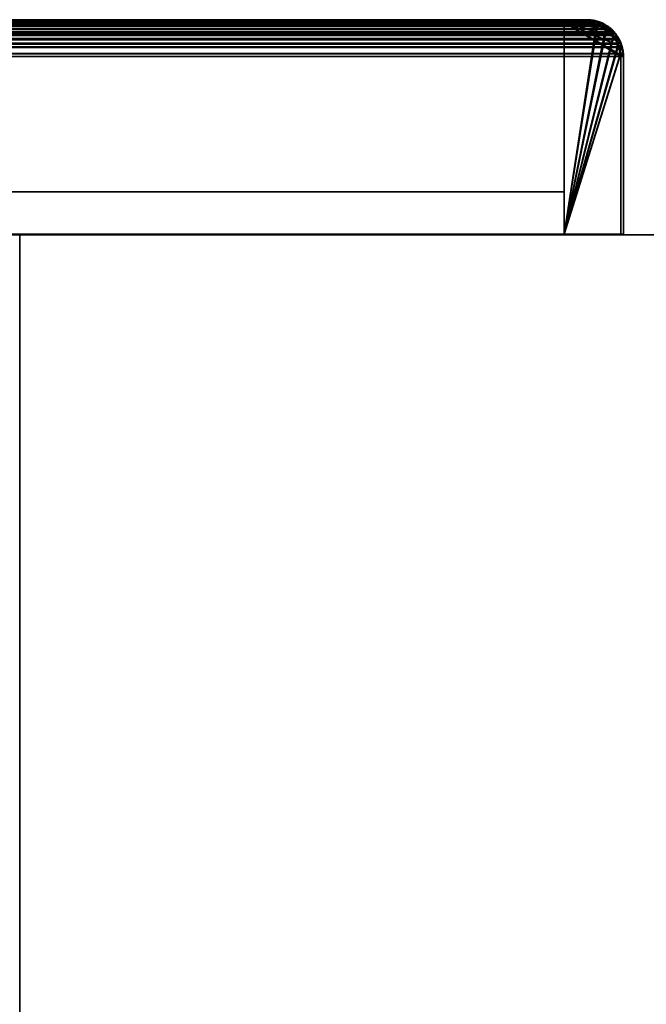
# Model space of a CAD drawing. Header units: millimetres. Extents: x -490 to 6690, y -115 to 132.
# Tile 597 of 656: x 3440 to 3496, y 45 to 132. Entities that reach past the tile are written whole.
import ezdxf

# ---------------------------------------------------------------- set-up
doc = ezdxf.new("R2010")
doc.units = ezdxf.units.MM
doc.layers.add('151', color=7, linetype='Continuous', true_color=0xffffff)

# ---------------------------------------------------------------- blocks, each defined once
blk = doc.blocks.new('UG_SURFACE_003')
at = {"layer": '151', "color": 252, "linetype": 'Continuous', "lineweight": 35}
for points in [[(2410, 113.2, 2202), (3590, 113.2, 2202), (3440, 113.2, 2052), (2560, 113.2, 2052)], [(3590, -6.2, 2202), (3590, 113.2, 2202), (2410, 113.2, 2202), (2410, -6.2, 2202)], [(2560, -6.2, 2052), (2560, 113.2, 2052), (3440, 113.2, 2052), (3440, -6.2, 2052)], [(3440, -6.2, -8), (3440, 113.2, -8), (3590, 113.2, -8), (3590, -6.2, -8)], [(3440, -6.2, 2052), (3440, 113.2, 2052), (3440, 113.2, -8), (3440, -6.2, -8)], [(3590, 113.2, 2202), (3590, 113.2, -8), (3440, 113.2, -8), (3440, 113.2, 2052)]]:
    blk.add_3dface(points, dxfattribs=at)
blk = doc.blocks.new('UG_SURFACE_227')
at = {"layer": '151', "color": 7, "linetype": 'Continuous', "lineweight": 35}
for points in [[(3492.362, 131.102, 2099.362), (2507.634, 131.1, 2099.366), (2508.39, 131.674, 2098.61)], [(2507.965, 131.66, 2099.035), (3492.035, 131.645, 2099.035), (3491.341, 132.061, 2098.341)], [(2508.277, 131.897, 2098.723), (2507.965, 131.66, 2099.035), (3491.341, 132.061, 2098.341)], [(2508.277, 131.897, 2098.723), (3491.341, 132.061, 2098.341), (3491.186, 132.088, 2098.186)], [(3491.186, 132.088, 2098.186), (2508.821, 132.028, 2098.178), (2508.277, 131.897, 2098.723)], [(3492.27, 131.217, 2099.271), (2508.39, 131.674, 2098.61), (2508.651, 131.737, 2098.348)], [(3492.27, 131.217, 2099.271), (3492.362, 131.102, 2099.362), (2508.39, 131.674, 2098.61)], [(2508.651, 131.737, 2098.348), (2509.75, 132, 2097.25), (3490.25, 132, 2097.25)], [(3490.25, 132, 2097.25), (3491.257, 131.826, 2098.257), (2508.651, 131.737, 2098.348)], [(3491.257, 131.826, 2098.257), (3491.35, 131.77, 2098.35), (2508.651, 131.737, 2098.348)], [(2508.651, 131.737, 2098.348), (3491.35, 131.77, 2098.35), (3492.27, 131.217, 2099.271)], [(2508.821, 132.028, 2098.178), (3491.186, 132.088, 2098.186), (3490.25, 132.25, 2097.25)], [(3490.25, 132.25, 2097.25), (2509.75, 132.25, 2097.25), (2508.821, 132.028, 2098.178)], [(3490.25, 132.25, 2097.25), (3416.25, 132.25, 2023.25), (2583.75, 132.25, 2023.25), (2509.75, 132.25, 2097.25)], [(3490.25, 132, 2097.25), (2509.75, 132, 2097.25), (2583.75, 132, 2023.25), (3416.25, 132, 2023.25)], [(3490.25, 132, 2097.25), (3416.25, 132, 2023.25), (3416.25, 132.25, 2023.25), (3490.25, 132.25, 2097.25)], [(3491.257, 131.826, 2098.257), (3490.25, 132, 2097.25), (3490.25, 132.25, 2097.25), (3491.186, 132.088, 2098.186)], [(3491.186, 132.088, 2098.186), (3491.341, 132.061, 2098.341), (3491.257, 131.826, 2098.257)], [(3491.35, 131.77, 2098.35), (3491.257, 131.826, 2098.257), (3491.341, 132.061, 2098.341)], [(3492.27, 131.217, 2099.271), (3491.35, 131.77, 2098.35), (3491.341, 132.061, 2098.341), (3492.035, 131.645, 2099.035)], [(3492.764, 130.994, 2099.764), (2507.23, 131.011, 2099.771), (2506.821, 130.408, 2100.179)], [(2506.821, 130.408, 2100.179), (3493.081, 130.596, 2100.081), (3492.764, 130.994, 2099.764)], [(2507.046, 130.299, 2099.954), (2507.54, 131.029, 2099.46), (3492.863, 130.473, 2099.864)], [(2507.356, 131.198, 2099.644), (2507.23, 131.011, 2099.771), (3492.764, 130.994, 2099.764)], [(3492.035, 131.645, 2099.035), (2507.965, 131.66, 2099.035), (2507.356, 131.198, 2099.644)], [(2507.356, 131.198, 2099.644), (3492.439, 131.402, 2099.439), (3492.035, 131.645, 2099.035)], [(2507.356, 131.198, 2099.644), (3492.764, 130.994, 2099.764), (3492.439, 131.402, 2099.439)], [(3492.863, 130.473, 2099.864), (2507.54, 131.029, 2099.46), (2507.634, 131.1, 2099.366)], [(2507.634, 131.1, 2099.366), (3492.362, 131.102, 2099.362), (3492.863, 130.473, 2099.864)], [(3492.035, 131.645, 2099.035), (3492.439, 131.402, 2099.439), (3492.27, 131.217, 2099.271)], [(3492.362, 131.102, 2099.362), (3492.27, 131.217, 2099.271), (3492.439, 131.402, 2099.439)], [(3492.439, 131.402, 2099.439), (3492.764, 130.994, 2099.764), (3492.863, 130.473, 2099.864), (3492.362, 131.102, 2099.362)], [(3492.764, 130.994, 2099.764), (3493.081, 130.596, 2100.081), (3492.863, 130.473, 2099.864)], [(3493.26, 130.161, 2100.26), (2506.74, 130.165, 2100.26), (2506.559, 129.619, 2100.441)], [(2506.559, 129.619, 2100.441), (3493.387, 129.85, 2100.387), (3493.26, 130.161, 2100.26)], [(2506.74, 130.165, 2100.26), (3493.26, 130.161, 2100.26), (3493.081, 130.596, 2100.081)], [(2506.821, 130.408, 2100.179), (2506.74, 130.165, 2100.26), (3493.081, 130.596, 2100.081)], [(2506.805, 129.571, 2100.195), (2506.977, 130.091, 2100.023), (3493.022, 130.087, 2100.022)], [(3493.022, 130.087, 2100.022), (3493.145, 129.785, 2100.146), (2506.805, 129.571, 2100.195)], [(3492.863, 130.473, 2099.864), (2506.977, 130.091, 2100.023), (2507.046, 130.299, 2099.954)], [(3492.863, 130.473, 2099.864), (3493.022, 130.087, 2100.022), (2506.977, 130.091, 2100.023)], [(3493.022, 130.087, 2100.022), (3492.863, 130.473, 2099.864), (3493.081, 130.596, 2100.081), (3493.26, 130.161, 2100.26)], [(3493.26, 130.161, 2100.26), (3493.387, 129.85, 2100.387), (3493.145, 129.785, 2100.146), (3493.022, 130.087, 2100.022)], [(3493.466, 129.252, 2100.466), (2506.525, 129.256, 2100.475), (2506.5, 129, 2100.5)], [(2506.5, 129, 2100.5), (3493.5, 129, 2100.5), (3493.466, 129.252, 2100.466)], [(2506.559, 129.619, 2100.441), (2506.525, 129.256, 2100.475), (3493.466, 129.252, 2100.466)], [(2506.559, 129.619, 2100.441), (3493.466, 129.252, 2100.466), (3493.387, 129.85, 2100.387)], [(3493.25, 129, 2100.25), (2506.75, 129, 2100.25), (2506.805, 129.571, 2100.195)], [(3493.145, 129.785, 2100.146), (3493.25, 129, 2100.25), (2506.805, 129.571, 2100.195)], [(3493.25, 129, 2100.25), (3493.145, 129.785, 2100.146), (3493.387, 129.85, 2100.387), (3493.466, 129.252, 2100.466)], [(3493.466, 129.252, 2100.466), (3493.5, 129, 2100.5), (3493.25, 129, 2100.25)], [(2506.5, 129, 2100.5), (2506.5, 113.25, 2100.5), (3493.5, 113.25, 2100.5), (3493.5, 129, 2100.5)], [(3493.25, 129, 2100.25), (3493.25, 113.25, 2100.25), (2506.75, 113.25, 2100.25), (2506.75, 129, 2100.25)], [(3493.5, 129, 2100.5), (3493.5, 113.25, 2100.5), (3493.25, 113.25, 2100.25), (3493.25, 129, 2100.25)], [(3493.25, 113.25, 2100.25), (3493.5, 113.25, 2100.5), (2506.5, 113.25, 2100.5), (2506.75, 113.25, 2100.25)]]:
    blk.add_3dface(points, dxfattribs=at)
blk = doc.blocks.new('UG_SURFACE_229')
at = {"layer": '151', "color": 14, "linetype": 'Continuous', "lineweight": 35}
for points in [[(2508.102, 131.455, 2098.898), (3491.897, 131.442, 2098.897), (3491.257, 131.826, 2098.257)], [(2508.39, 131.674, 2098.61), (2508.102, 131.455, 2098.898), (3491.257, 131.826, 2098.257)], [(2508.39, 131.674, 2098.61), (3491.257, 131.826, 2098.257), (3491.114, 131.851, 2098.114)], [(3491.114, 131.851, 2098.114), (2508.893, 131.795, 2098.107), (2508.39, 131.674, 2098.61)], [(2508.893, 131.795, 2098.107), (3491.114, 131.851, 2098.114), (3490.25, 132, 2097.25)], [(3490.25, 132, 2097.25), (2509.75, 132, 2097.25), (2508.893, 131.795, 2098.107)], [(3490.25, 132, 2097.25), (3488.25, 132, 2095.25), (2511.75, 132, 2095.25), (2509.75, 132, 2097.25)], [(3488.25, 113.25, 2095.25), (2511.75, 113.25, 2095.25), (2511.75, 132, 2095.25), (3488.25, 132, 2095.25)], [(3488.25, 113.25, 2095.25), (3488.25, 132, 2095.25), (3490.25, 132, 2097.25), (3491.114, 131.851, 2098.114)], [(3491.114, 131.851, 2098.114), (3491.257, 131.826, 2098.257), (3491.897, 131.442, 2098.897), (3488.25, 113.25, 2095.25)], [(3492.57, 130.841, 2099.571), (2507.423, 130.857, 2099.576), (2507.046, 130.299, 2099.954)], [(2507.046, 130.299, 2099.954), (3492.863, 130.473, 2099.864), (3492.57, 130.841, 2099.571)], [(2507.54, 131.029, 2099.46), (2507.423, 130.857, 2099.576), (3492.57, 130.841, 2099.571)], [(3491.897, 131.442, 2098.897), (2508.102, 131.455, 2098.898), (2507.54, 131.029, 2099.46)], [(2507.54, 131.029, 2099.46), (3492.27, 131.217, 2099.271), (3491.897, 131.442, 2098.897)], [(2507.54, 131.029, 2099.46), (3492.57, 130.841, 2099.571), (3492.27, 131.217, 2099.271)], [(3491.897, 131.442, 2098.897), (3492.27, 131.217, 2099.271), (3492.57, 130.841, 2099.571), (3488.25, 113.25, 2095.25)], [(3488.25, 113.25, 2095.25), (3492.57, 130.841, 2099.571), (3492.863, 130.473, 2099.864), (3493.028, 130.071, 2100.028)], [(3493.028, 130.071, 2100.028), (2506.972, 130.075, 2100.028), (2506.805, 129.571, 2100.195)], [(2506.805, 129.571, 2100.195), (3493.145, 129.785, 2100.146), (3493.028, 130.071, 2100.028)], [(2506.972, 130.075, 2100.028), (3493.028, 130.071, 2100.028), (3492.863, 130.473, 2099.864)], [(2507.046, 130.299, 2099.954), (2506.972, 130.075, 2100.028), (3492.863, 130.473, 2099.864)], [(3493.028, 130.071, 2100.028), (3493.145, 129.785, 2100.146), (3493.219, 129.233, 2100.219), (3488.25, 113.25, 2095.25)], [(3493.219, 129.233, 2100.219), (2506.773, 129.236, 2100.227), (2506.75, 129, 2100.25)], [(2506.75, 129, 2100.25), (3493.25, 129, 2100.25), (3493.219, 129.233, 2100.219)], [(2506.805, 129.571, 2100.195), (2506.773, 129.236, 2100.227), (3493.219, 129.233, 2100.219)], [(2506.805, 129.571, 2100.195), (3493.219, 129.233, 2100.219), (3493.145, 129.785, 2100.146)], [(3493.219, 129.233, 2100.219), (3493.25, 129, 2100.25), (3493.25, 113.25, 2100.25), (3488.25, 113.25, 2095.25)], [(2506.75, 129, 2100.25), (2506.75, 113.25, 2100.25), (3493.25, 113.25, 2100.25), (3493.25, 129, 2100.25)], [(3488.25, 113.25, 2095.25), (3493.25, 113.25, 2100.25), (2506.75, 113.25, 2100.25), (2511.75, 113.25, 2095.25)]]:
    blk.add_3dface(points, dxfattribs=at)
blk = doc.blocks.new('UG_SURFACE_230')
at = {"layer": '151', "color": 41, "linetype": 'Continuous', "lineweight": 35}
for points in [[(2511.75, 132, 2095.25), (2511.75, 117, 2095.25), (3488.25, 117, 2095.25), (3488.25, 132, 2095.25)], [(3488.25, 132, 2095.25), (3418.25, 132, 2025.25), (2581.75, 132, 2025.25), (2511.75, 132, 2095.25)], [(3418.25, 132, 2025.25), (3488.25, 132, 2095.25), (3488.25, 117, 2095.25), (3418.25, 117, 2025.25)], [(3418.25, 117, 2025.25), (3488.25, 117, 2095.25), (2511.75, 117, 2095.25), (2581.75, 117, 2025.25)]]:
    blk.add_3dface(points, dxfattribs=at)
blk = doc.blocks.new('UG_SURFACE_232')
at = {"layer": '151', "color": 7, "linetype": 'Continuous', "lineweight": 35}
for points in [[(3415.055, 132.014, -8), (3415.013, 132.005, -8), (3413.98, 131.235, 2020.979)], [(3413.98, 131.235, 2020.979), (3414.691, 131.852, 2021.692), (3415.055, 132.014, -8)], [(3415.013, 132.005, -8), (3414.407, 131.602, -8), (3413.98, 131.235, 2020.979)], [(3414.691, 131.852, 2021.692), (3413.98, 131.235, 2020.979), (3414.229, 131.217, 2021.23), (3415.151, 131.771, 2022.151)], [(3414.548, 131.404, -8), (3415.151, 131.771, 2022.151), (3414.229, 131.217, 2021.23)], [(3415.07, 131.755, -8), (3414.548, 131.404, -8), (3414.407, 131.602, -8), (3415.013, 132.005, -8)], [(3415.151, 131.771, 2022.151), (3414.548, 131.404, -8), (3415.07, 131.755, -8)], [(3414.691, 131.852, 2021.692), (3415.063, 131.947, 2022.063), (3415.055, 132.014, -8)], [(3415.151, 131.771, 2022.151), (3415.063, 131.947, 2022.063), (3414.691, 131.852, 2021.692)], [(3415.149, 131.772, -8), (3415.07, 131.755, -8), (3415.013, 132.005, -8), (3415.055, 132.014, -8)], [(3415.055, 132.014, -8), (3415.274, 132.057, -8), (3415.351, 131.814, -8), (3415.149, 131.772, -8)], [(3415.274, 132.057, -8), (3415.055, 132.014, -8), (3415.063, 131.947, 2022.063)], [(3416.25, 132.25, 2023.25), (3415.063, 131.947, 2022.063), (3415.243, 131.826, 2022.243), (3416.25, 132, 2023.25)], [(3416.25, 132.25, -8), (3415.274, 132.057, -8), (3415.063, 131.947, 2022.063)], [(3415.063, 131.947, 2022.063), (3416.25, 132.25, 2023.25), (3416.25, 132.25, -8)], [(3415.151, 131.771, 2022.151), (3415.243, 131.826, 2022.243), (3415.063, 131.947, 2022.063)], [(3415.07, 131.755, -8), (3415.149, 131.772, -8), (3415.151, 131.771, 2022.151)], [(3415.243, 131.826, 2022.243), (3415.149, 131.772, -8), (3415.351, 131.814, -8)], [(3415.243, 131.826, 2022.243), (3415.151, 131.771, 2022.151), (3415.149, 131.772, -8)], [(3415.351, 131.814, -8), (3416.25, 132, 2023.25), (3415.243, 131.826, 2022.243)], [(3416.25, 132, -8), (3415.351, 131.814, -8), (3415.274, 132.057, -8), (3416.25, 132.25, -8)], [(3415.351, 131.814, -8), (3416.25, 132, -8), (3416.25, 132, 2023.25)], [(3490.25, 132.25, 2097.25), (3490.25, 132.25, -8), (3416.25, 132.25, -8), (3416.25, 132.25, 2023.25)], [(3416.25, 132.25, -8), (3490.25, 132.25, -8), (3490.25, 132, -8), (3416.25, 132, -8)], [(3416.25, 132, 2023.25), (3490.25, 132, 2097.25), (3490.25, 132.25, 2097.25), (3416.25, 132.25, 2023.25)], [(3490.25, 132, 2097.25), (3416.25, 132, 2023.25), (3416.25, 132, -8), (3490.25, 132, -8)], [(3490.413, 131.969, -8), (3490.25, 132, -8), (3490.25, 132.25, -8), (3490.427, 132.216, -8)], [(3490.25, 132.25, 2097.25), (3491.364, 132.039, -8), (3490.427, 132.216, -8)], [(3491.437, 132.026, -8), (3491.364, 132.039, -8), (3490.25, 132.25, 2097.25)], [(3490.25, 132.25, 2097.25), (3491.435, 131.938, 2098.435), (3491.437, 132.026, -8)], [(3490.427, 132.216, -8), (3490.25, 132.25, -8), (3490.25, 132.25, 2097.25)], [(3491.435, 131.938, 2098.435), (3490.25, 132.25, 2097.25), (3490.25, 132, 2097.25), (3491.348, 131.737, 2098.348)], [(3490.413, 131.969, -8), (3491.348, 131.737, 2098.348), (3490.25, 132, 2097.25)], [(3490.25, 132, 2097.25), (3490.25, 132, -8), (3490.413, 131.969, -8)], [(3491.277, 131.803, -8), (3490.413, 131.969, -8), (3490.427, 132.216, -8), (3491.364, 132.039, -8)], [(3491.348, 131.737, 2098.348), (3490.413, 131.969, -8), (3491.277, 131.803, -8)], [(3491.346, 131.79, -8), (3491.277, 131.803, -8), (3491.364, 132.039, -8), (3491.437, 132.026, -8)], [(3491.348, 131.737, 2098.348), (3491.277, 131.803, -8), (3491.346, 131.79, -8)], [(3491.352, 131.786, -8), (3491.346, 131.79, -8), (3491.437, 132.026, -8), (3491.445, 132.02, -8)], [(3491.346, 131.79, -8), (3491.352, 131.786, -8), (3491.348, 131.737, 2098.348)], [(3491.348, 131.737, 2098.348), (3491.61, 131.674, 2098.61), (3491.849, 131.829, 2098.85), (3491.435, 131.938, 2098.435)], [(3491.348, 131.737, 2098.348), (3491.352, 131.786, -8), (3492.045, 131.334, -8)], [(3492.045, 131.334, -8), (3491.61, 131.674, 2098.61), (3491.348, 131.737, 2098.348)], [(3491.445, 132.02, -8), (3492.195, 131.529, -8), (3492.045, 131.334, -8), (3491.352, 131.786, -8)], [(3491.435, 131.938, 2098.435), (3491.445, 132.02, -8), (3491.437, 132.026, -8)], [(3492.195, 131.529, -8), (3491.445, 132.02, -8), (3491.435, 131.938, 2098.435)], [(3492.548, 131.298, -8), (3492.195, 131.529, -8), (3491.435, 131.938, 2098.435)], [(3491.435, 131.938, 2098.435), (3491.849, 131.829, 2098.85), (3492.548, 131.298, -8)], [(3492.51, 131.216, 2099.51), (3491.849, 131.829, 2098.85), (3491.61, 131.674, 2098.61), (3492.364, 131.101, 2099.364)], [(3492.045, 131.334, -8), (3492.364, 131.101, 2099.364), (3491.61, 131.674, 2098.61)], [(3491.849, 131.829, 2098.85), (3492.51, 131.216, 2099.51), (3492.548, 131.298, -8)], [(3413.23, 130.195, -8), (3413.721, 130.945, -8), (3413.916, 130.795, -8), (3413.464, 130.102, -8)], [(3413.721, 130.945, -8), (3413.23, 130.195, -8), (3413.247, 130.176, 2020.247)], [(3413.952, 131.298, -8), (3413.721, 130.945, -8), (3413.247, 130.176, 2020.247)], [(3413.247, 130.176, 2020.247), (3413.648, 130.947, 2020.648), (3413.952, 131.298, -8)], [(3413.479, 130.089, 2020.479), (3413.636, 130.473, 2020.637), (3413.648, 130.947, 2020.648), (3413.247, 130.176, 2020.247)], [(3413.636, 130.473, 2020.637), (3413.464, 130.102, -8), (3413.916, 130.795, -8)], [(3413.98, 131.235, 2020.979), (3413.648, 130.947, 2020.648), (3413.636, 130.473, 2020.637), (3414.139, 131.104, 2021.139)], [(3413.916, 130.795, -8), (3414.139, 131.104, 2021.139), (3413.636, 130.473, 2020.637)], [(3413.648, 130.947, 2020.648), (3413.98, 131.235, 2020.979), (3413.952, 131.298, -8)], [(3414.129, 131.121, -8), (3413.916, 130.795, -8), (3413.721, 130.945, -8), (3413.952, 131.298, -8)], [(3413.916, 130.795, -8), (3414.129, 131.121, -8), (3414.139, 131.104, 2021.139)], [(3413.952, 131.298, -8), (3414.407, 131.602, -8), (3414.548, 131.404, -8), (3414.129, 131.121, -8)], [(3414.407, 131.602, -8), (3413.952, 131.298, -8), (3413.98, 131.235, 2020.979)], [(3414.139, 131.104, 2021.139), (3414.229, 131.217, 2021.23), (3413.98, 131.235, 2020.979)], [(3414.229, 131.217, 2021.23), (3414.129, 131.121, -8), (3414.548, 131.404, -8)], [(3414.229, 131.217, 2021.23), (3414.139, 131.104, 2021.139), (3414.129, 131.121, -8)], [(3492.371, 131.121, -8), (3492.045, 131.334, -8), (3492.195, 131.529, -8), (3492.548, 131.298, -8)], [(3492.045, 131.334, -8), (3492.371, 131.121, -8), (3492.364, 131.101, 2099.364)], [(3492.364, 131.101, 2099.364), (3492.46, 131.029, 2099.46), (3492.51, 131.216, 2099.51)], [(3492.364, 131.101, 2099.364), (3492.371, 131.121, -8), (3492.654, 130.702, -8)], [(3492.654, 130.702, -8), (3492.46, 131.029, 2099.46), (3492.364, 131.101, 2099.364)], [(3492.548, 131.298, -8), (3492.851, 130.843, -8), (3492.654, 130.702, -8), (3492.371, 131.121, -8)], [(3492.952, 130.805, 2099.952), (3492.51, 131.216, 2099.51), (3492.46, 131.029, 2099.46), (3492.954, 130.299, 2099.954)], [(3493.006, 130.18, -8), (3492.954, 130.299, 2099.954), (3492.46, 131.029, 2099.46)], [(3492.46, 131.029, 2099.46), (3492.654, 130.702, -8), (3493.006, 130.18, -8)], [(3492.851, 130.843, -8), (3492.548, 131.298, -8), (3492.51, 131.216, 2099.51)], [(3492.51, 131.216, 2099.51), (3492.952, 130.805, 2099.952), (3492.851, 130.843, -8)], [(3493.006, 130.18, -8), (3492.654, 130.702, -8), (3492.851, 130.843, -8), (3493.255, 130.237, -8)], [(3493.255, 130.237, -8), (3492.851, 130.843, -8), (3492.952, 130.805, 2099.952)], [(3493.264, 130.195, -8), (3493.255, 130.237, -8), (3492.952, 130.805, 2099.952)], [(3492.952, 130.805, 2099.952), (3493.242, 130.169, 2100.242), (3493.264, 130.195, -8)], [(3492.954, 130.299, 2099.954), (3493.242, 130.169, 2100.242), (3492.952, 130.805, 2099.952)], [(3413.23, 130.195, -8), (3413.224, 130.187, -8), (3413, 129, 2020)], [(3413, 129, 2020), (3413.161, 130.01, 2020.161), (3413.23, 130.195, -8)], [(3413, 129, 2020), (3413.224, 130.187, -8), (3413.211, 130.114, -8)], [(3413.211, 130.114, -8), (3413.033, 129.177, -8), (3413, 129, 2020)], [(3413.25, 129, 2020.25), (3413.355, 129.785, 2020.355), (3413.161, 130.01, 2020.161), (3413, 129, 2020)], [(3413.447, 130.027, -8), (3413.281, 129.163, -8), (3413.033, 129.177, -8), (3413.211, 130.114, -8)], [(3413.161, 130.01, 2020.161), (3413.247, 130.176, 2020.247), (3413.23, 130.195, -8)], [(3413.247, 130.176, 2020.247), (3413.161, 130.01, 2020.161), (3413.355, 129.785, 2020.355), (3413.479, 130.089, 2020.479)], [(3413.46, 130.096, -8), (3413.447, 130.027, -8), (3413.211, 130.114, -8), (3413.224, 130.187, -8)], [(3413.464, 130.102, -8), (3413.46, 130.096, -8), (3413.224, 130.187, -8), (3413.23, 130.195, -8)], [(3413.479, 130.089, 2020.479), (3413.281, 129.163, -8), (3413.447, 130.027, -8)], [(3413.281, 129.163, -8), (3413.479, 130.089, 2020.479), (3413.355, 129.785, 2020.355)], [(3413.447, 130.027, -8), (3413.46, 130.096, -8), (3413.479, 130.089, 2020.479)], [(3413.46, 130.096, -8), (3413.464, 130.102, -8), (3413.479, 130.089, 2020.479)], [(3413.636, 130.473, 2020.637), (3413.479, 130.089, 2020.479), (3413.464, 130.102, -8)], [(3493.006, 130.18, -8), (3493.022, 130.093, 2100.023), (3492.954, 130.299, 2099.954)], [(3493.242, 130.169, 2100.242), (3492.954, 130.299, 2099.954), (3493.022, 130.093, 2100.023)], [(3493.022, 130.101, -8), (3493.006, 130.18, -8), (3493.255, 130.237, -8), (3493.264, 130.195, -8)], [(3493.006, 130.18, -8), (3493.022, 130.101, -8), (3493.022, 130.093, 2100.023)], [(3493.264, 130.195, -8), (3493.307, 129.976, -8), (3493.064, 129.899, -8), (3493.022, 130.101, -8)], [(3493.022, 130.093, 2100.023), (3493.195, 129.571, 2100.195), (3493.387, 129.848, 2100.388), (3493.242, 130.169, 2100.242)], [(3493.022, 130.093, 2100.023), (3493.022, 130.101, -8), (3493.064, 129.899, -8)], [(3493.064, 129.899, -8), (3493.195, 129.571, 2100.195), (3493.022, 130.093, 2100.023)], [(3493.25, 129, -8), (3493.064, 129.899, -8), (3493.307, 129.976, -8), (3493.5, 129, -8)], [(3493.307, 129.976, -8), (3493.264, 130.195, -8), (3493.242, 130.169, 2100.242)], [(3493.242, 130.169, 2100.242), (3493.387, 129.848, 2100.388), (3493.307, 129.976, -8)], [(3493.5, 129, -8), (3493.307, 129.976, -8), (3493.387, 129.848, 2100.388)], [(3413.281, 129.163, -8), (3413.25, 129, -8), (3413, 129, -8), (3413.033, 129.177, -8)], [(3413.033, 129.177, -8), (3413, 129, -8), (3413, 129, 2020)], [(3413.355, 129.785, 2020.355), (3413.25, 129, -8), (3413.281, 129.163, -8)], [(3413.355, 129.785, 2020.355), (3413.25, 129, 2020.25), (3413.25, 129, -8)], [(3493.064, 129.899, -8), (3493.25, 129, 2100.25), (3493.195, 129.571, 2100.195)], [(3493.064, 129.899, -8), (3493.25, 129, -8), (3493.25, 129, 2100.25)], [(3493.5, 129, 2100.5), (3493.387, 129.848, 2100.388), (3493.195, 129.571, 2100.195), (3493.25, 129, 2100.25)], [(3493.387, 129.848, 2100.388), (3493.5, 129, 2100.5), (3493.5, 129, -8)], [(3413, 129, 2020), (3413, 91, 2020), (3413.25, 91, 2020.25), (3413.25, 129, 2020.25)], [(3413, 91, -8), (3413, 129, -8), (3413.25, 129, -8), (3413.25, 91, -8)], [(3413, 91, 2020), (3413, 129, 2020), (3413, 129, -8), (3413, 91, -8)], [(3413.25, 91, -8), (3413.25, 129, -8), (3413.25, 129, 2020.25), (3413.25, 91, 2020.25)], [(3493.5, 129, -8), (3493.5, 113.25, -8), (3493.25, 113.25, -8), (3493.25, 129, -8)], [(3493.25, 129, -8), (3493.25, 113.25, -8), (3493.25, 113.25, 2100.25), (3493.25, 129, 2100.25)], [(3493.25, 129, 2100.25), (3493.25, 113.25, 2100.25), (3493.5, 113.25, 2100.5), (3493.5, 129, 2100.5)], [(3493.5, 129, 2100.5), (3493.5, 113.25, 2100.5), (3493.5, 113.25, -8), (3493.5, 129, -8)], [(3493.25, 113.25, 2100.25), (3493.25, 113.25, -8), (3493.5, 113.25, -8), (3493.5, 113.25, 2100.5)], [(3413, 91, 2020), (3413, 91, -8), (3413.25, 91, -8), (3413.25, 91, 2020.25)]]:
    blk.add_3dface(points, dxfattribs=at)
blk = doc.blocks.new('UG_SURFACE_233')
at = {"layer": '151', "color": 41, "linetype": 'Continuous', "lineweight": 35}
for points in [[(3418.25, 117, 2025.25), (3418.25, 132, 2025.25), (3418.25, 132, -8), (3418.25, 117, -8)], [(3488.25, 132, 2095.25), (3488.25, 132, -8), (3418.25, 132, -8), (3418.25, 132, 2025.25)], [(3418.25, 117, -8), (3418.25, 132, -8), (3488.25, 132, -8), (3488.25, 117, -8)], [(3418.25, 117, 2025.25), (3488.25, 117, 2095.25), (3488.25, 132, 2095.25), (3418.25, 132, 2025.25)], [(3488.25, 132, 2095.25), (3488.25, 117, 2095.25), (3488.25, 117, -8), (3488.25, 132, -8)], [(3418.25, 117, 2025.25), (3418.25, 117, -8), (3488.25, 117, -8), (3488.25, 117, 2095.25)]]:
    blk.add_3dface(points, dxfattribs=at)
blk = doc.blocks.new('UG_SURFACE_234')
at = {"layer": '151', "color": 14, "linetype": 'Continuous', "lineweight": 35}
for points in [[(3490.25, 132, 2097.25), (3490.25, 132, -8), (3488.25, 132, -8), (3488.25, 132, 2095.25)], [(3488.25, 113.25, -8), (3488.25, 113.25, 2095.25), (3488.25, 132, 2095.25), (3488.25, 132, -8)], [(3492.004, 131.367, -8), (3488.25, 132, -8), (3490.25, 132, -8), (3491.199, 131.811, -8)], [(3488.25, 132, -8), (3493.214, 129.181, -8), (3493.25, 129, -8)], [(3488.25, 132, -8), (3493.057, 129.973, -8), (3493.214, 129.181, -8)], [(3492.004, 131.367, -8), (3492.371, 131.121, -8), (3492.617, 130.754, -8), (3488.25, 132, -8)], [(3492.617, 130.754, -8), (3493.022, 130.148, -8), (3493.057, 129.973, -8), (3488.25, 132, -8)], [(3493.25, 129, -8), (3493.25, 113.25, -8), (3488.25, 113.25, -8), (3488.25, 132, -8)], [(3491.193, 131.752, 2098.193), (3490.25, 132, 2097.25), (3488.25, 132, 2095.25), (3488.25, 113.25, 2095.25)], [(3492.006, 131.352, 2099.006), (3491.726, 131.612, 2098.727), (3491.193, 131.752, 2098.193), (3488.25, 113.25, 2095.25)], [(3491.199, 131.811, -8), (3490.25, 132, -8), (3490.25, 132, 2097.25)], [(3490.25, 132, 2097.25), (3491.193, 131.752, 2098.193), (3491.199, 131.811, -8)], [(3491.398, 131.772, -8), (3491.199, 131.811, -8), (3491.193, 131.752, 2098.193)], [(3492.004, 131.367, -8), (3491.398, 131.772, -8), (3491.193, 131.752, 2098.193)], [(3491.193, 131.752, 2098.193), (3491.726, 131.612, 2098.727), (3492.004, 131.367, -8)], [(3491.199, 131.811, -8), (3491.398, 131.772, -8), (3492.004, 131.367, -8)], [(3488.25, 113.25, 2095.25), (3492.649, 130.756, 2099.648), (3492.006, 131.352, 2099.006)], [(3491.726, 131.612, 2098.727), (3492.006, 131.352, 2099.006), (3492.004, 131.367, -8)], [(3492.371, 131.121, -8), (3492.004, 131.367, -8), (3492.006, 131.352, 2099.006)], [(3492.617, 130.754, -8), (3492.371, 131.121, -8), (3492.006, 131.352, 2099.006)], [(3492.006, 131.352, 2099.006), (3492.649, 130.756, 2099.648), (3492.617, 130.754, -8)], [(3493.065, 129.96, 2100.065), (3492.744, 130.667, 2099.745), (3492.649, 130.756, 2099.648), (3488.25, 113.25, 2095.25)], [(3493.226, 129.182, 2100.226), (3493.146, 129.782, 2100.146), (3493.065, 129.96, 2100.065), (3488.25, 113.25, 2095.25)], [(3493.022, 130.148, -8), (3492.617, 130.754, -8), (3492.649, 130.756, 2099.648)], [(3493.057, 129.973, -8), (3493.022, 130.148, -8), (3492.649, 130.756, 2099.648)], [(3492.649, 130.756, 2099.648), (3492.744, 130.667, 2099.745), (3493.057, 129.973, -8)], [(3492.744, 130.667, 2099.745), (3493.065, 129.96, 2100.065), (3493.057, 129.973, -8)], [(3493.214, 129.181, -8), (3493.057, 129.973, -8), (3493.065, 129.96, 2100.065)], [(3493.065, 129.96, 2100.065), (3493.146, 129.782, 2100.146), (3493.214, 129.181, -8)], [(3488.25, 113.25, 2095.25), (3493.25, 113.25, 2100.25), (3493.25, 129, 2100.25), (3493.226, 129.182, 2100.226)], [(3493.146, 129.782, 2100.146), (3493.226, 129.182, 2100.226), (3493.214, 129.181, -8)], [(3493.25, 129, -8), (3493.214, 129.181, -8), (3493.226, 129.182, 2100.226)], [(3493.226, 129.182, 2100.226), (3493.25, 129, 2100.25), (3493.25, 129, -8)], [(3493.25, 129, 2100.25), (3493.25, 113.25, 2100.25), (3493.25, 113.25, -8), (3493.25, 129, -8)], [(3488.25, 113.25, 2095.25), (3488.25, 113.25, -8), (3493.25, 113.25, -8), (3493.25, 113.25, 2100.25)]]:
    blk.add_3dface(points, dxfattribs=at)

msp = doc.modelspace()

# ---------------------------------------------------------------- linework, layer by layer
at = {"layer": '151', "color": 253, "linetype": 'Continuous', "lineweight": -3}
for p, q in [((2509.75, 132.25, 2097.25), (3490.25, 132.25, 2097.25)), ((2509.75, 132, 2097.25), (3490.25, 132, 2097.25)), ((2511.75, 132, 2095.25), (3488.25, 132, 2095.25)), ((2511.75, 132, 2095.25), (3488.25, 132, 2095.25)), ((3490.25, 132.25, 2097.25), (3416.25, 132.25, 2023.25)), ((3416.25, 132.25, 2023.25), (3490.25, 132.25, 2097.25)), ((3490.25, 132.25, -8), (3416.25, 132.25, -8)), ((3416.25, 132, 2023.25), (3490.25, 132, 2097.25)), ((3490.25, 132, 2097.25), (3416.25, 132, 2023.25)), ((3490.25, 132, -8), (3416.25, 132, -8)), ((3418.25, 132, -8), (3488.25, 132, -8)), ((3488.25, 132, 2095.25), (3418.25, 132, 2025.25)), ((3418.25, 132, 2025.25), (3488.25, 132, 2095.25)), ((3488.25, 117, -8), (3488.25, 132, -8)), ((3488.25, 117, 2095.25), (3488.25, 132, 2095.25)), ((3488.25, 132, 2095.25), (3488.25, 132, -8)), ((3490.25, 132, 2097.25), (3488.25, 132, 2095.25)), ((3488.25, 117, 2095.25), (3488.25, 132, 2095.25)), ((3488.25, 132, 2095.25), (3488.25, 113.25, 2095.25)), ((3488.25, 132, 2095.25), (3488.25, 132, -8)), ((3488.25, 132, 2095.25), (3490.25, 132, 2097.25)), ((3488.25, 132, -8), (3490.25, 132, -8)), ((3488.25, 132, -8), (3488.25, 113.25, -8)), ((3488.25, 132, 2095.25), (3488.25, 113.25, 2095.25)), ((3490.25, 132.25, 2097.25), (3490.25, 132.25, -8)), ((3490.25, 132, 2097.25), (3490.25, 132, -8)), ((2506.5, 129, 2100.5), (3493.5, 129, 2100.5)), ((2506.75, 129, 2100.25), (3493.25, 129, 2100.25)), ((2506.75, 129, 2100.25), (3493.25, 129, 2100.25)), ((3493.25, 113.25, 2100.25), (3493.25, 129, 2100.25)), ((3493.25, 113.25, 2100.25), (3493.25, 129, 2100.25)), ((3493.25, 129, 2100.25), (3493.25, 129, -8)), ((3493.25, 113.25, -8), (3493.25, 129, -8)), ((3493.25, 113.25, 2100.25), (3493.25, 129, 2100.25)), ((3493.25, 129, 2100.25), (3493.25, 129, -8)), ((3493.25, 113.25, 2100.25), (3493.25, 129, 2100.25)), ((3493.25, 113.25, -8), (3493.25, 129, -8)), ((3493.5, 113.25, 2100.5), (3493.5, 129, 2100.5)), ((3493.5, 129, 2100.5), (3493.5, 129, -8)), ((3493.5, 113.25, 2100.5), (3493.5, 129, 2100.5)), ((3493.5, 113.25, -8), (3493.5, 129, -8)), ((2511.75, 117, 2095.25), (3488.25, 117, 2095.25)), ((3418.25, 117, 2025.25), (3488.25, 117, 2095.25)), ((3488.25, 117, 2095.25), (3418.25, 117, 2025.25)), ((3488.25, 117, -8), (3418.25, 117, -8)), ((3488.25, 117, 2095.25), (3488.25, 117, -8)), ((2410, 113.2, 2202), (3590, 113.2, 2202)), ((2506.5, 113.25, 2100.5), (3493.5, 113.25, 2100.5)), ((2506.75, 113.25, 2100.25), (3493.25, 113.25, 2100.25)), ((2506.75, 113.25, 2100.25), (3493.25, 113.25, 2100.25)), ((2511.75, 113.25, 2095.25), (3488.25, 113.25, 2095.25)), ((3440, 113.2, -8), (3590, 113.2, -8)), ((3488.25, 113.25, 2095.25), (3488.25, 113.25, -8)), ((3493.25, 113.25, -8), (3488.25, 113.25, -8)), ((3493.25, 113.25, 2100.25), (3488.25, 113.25, 2095.25)), ((3488.25, 113.25, 2095.25), (3493.25, 113.25, 2100.25)), ((3493.25, 113.25, 2100.25), (3493.25, 113.25, -8)), ((3493.25, 113.25, 2100.25), (3493.25, 113.25, -8)), ((3493.5, 113.25, 2100.5), (3493.25, 113.25, 2100.25)), ((3493.25, 113.25, 2100.25), (3493.5, 113.25, 2100.5)), ((3493.25, 113.25, -8), (3493.5, 113.25, -8)), ((3493.5, 113.25, 2100.5), (3493.5, 113.25, -8))]:
    msp.add_line(p, q, dxfattribs=at)
msp.add_arc((3490.25, 129, -8), 3, 0, 90, dxfattribs=at)
for points, degree in [([(2509.75, 132, 2097.25), (2836.583, 132, 2097.25), (3163.417, 132, 2097.25), (3490.25, 132, 2097.25)], 3), ([(3490.25, 132, -8), (3490.25, 132.25, -8)], 1), ([(3490.25, 132, 2097.25), (3490.25, 132, 1395.5), (3490.25, 132, 693.75), (3490.25, 132, -8)], 3), ([(3493.25, 129, -8), (3493.5, 129, -8)], 1)]:
    msp.add_open_spline(points, degree=degree, dxfattribs=at)
for points in [[(3490.25, 132.25, 2097.25), (3493.5, 132.25, 2100.5), (3493.5, 129, 2100.5)], [(3493.5, 129, -8), (3493.5, 132.25, -8), (3490.25, 132.25, -8)], [(3490.25, 132, 2097.25), (3493.25, 132, 2100.25), (3493.25, 129, 2100.25)]]:
    msp.add_rational_spline(points, [1, 0.707106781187, 1], degree=2, dxfattribs=at)
for points, knots in [([(3493.5, 129, 2100.5), (3493.5, 129.524, 2100.5), (3493.369, 130.028, 2100.369), (3492.946, 130.876, 2099.946), (3492.661, 131.218, 2099.661), (3491.716, 132.015, 2098.716), (3490.985, 132.25, 2097.985), (3490.25, 132.25, 2097.25)], [0, 0, 0, 0, 0.25, 0.25, 0.5, 0.5, 1, 1, 1, 1]), ([(3490.25, 132, 2097.25), (3490.929, 132, 2097.929), (3491.604, 131.782, 2098.604), (3492.471, 131.052, 2099.471), (3492.735, 130.737, 2099.735), (3493.129, 129.951, 2100.129), (3493.25, 129.484, 2100.25), (3493.25, 129, 2100.25)], [0, 0, 0, 0, 0.5, 0.5, 0.75, 0.75, 1, 1, 1, 1]), ([(3493.25, 129, 2100.25), (3493.25, 129.484, 2100.25), (3493.129, 129.949, 2100.129), (3492.738, 130.732, 2099.738), (3492.476, 131.047, 2099.476), (3491.604, 131.783, 2098.604), (3490.928, 132, 2097.928), (3490.25, 132, 2097.25)], [0, 0, 0, 0, 0.25, 0.25, 0.5, 0.5, 1, 1, 1, 1]), ([(3493.25, 129, 2100.25), (3493.25, 129.484, 2100.25), (3493.129, 129.949, 2100.129), (3492.738, 130.732, 2099.738), (3492.476, 131.047, 2099.476), (3491.604, 131.783, 2098.604), (3490.928, 132, 2097.928), (3490.25, 132, 2097.25)], [0, 0, 0, 0, 0.25, 0.25, 0.5, 0.5, 1, 1, 1, 1]), ([(3493.25, 129, -8), (3493.25, 129.788, -8), (3492.927, 130.566, -8), (3491.816, 131.677, -8), (3491.038, 132, -8), (3490.25, 132, -8)], [0, 0, 0, 0, 0.5, 0.5, 1, 1, 1, 1])]:
    msp.add_open_spline(points, degree=3, knots=knots, dxfattribs=at)

# ---------------------------------------------------------------- block references
for name in ['UG_SURFACE_227', 'UG_SURFACE_229', 'UG_SURFACE_230', 'UG_SURFACE_232', 'UG_SURFACE_233', 'UG_SURFACE_234', 'UG_SURFACE_003']:
    msp.add_blockref(name, (0, 0), dxfattribs=at)

doc.saveas('drawing.dxf')
